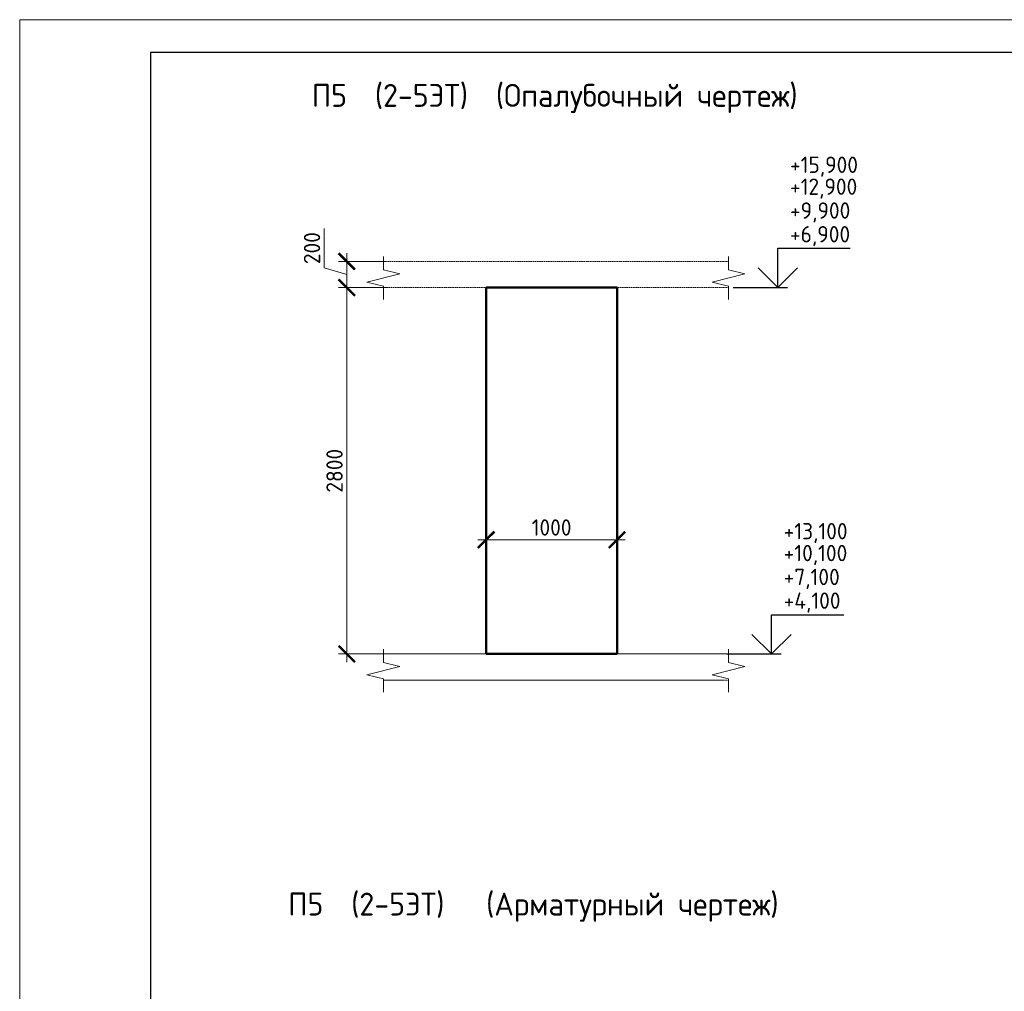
# Model space of a CAD drawing. Header units: millimetres. Extents: x 263826 to 1718326, y -423071 to 70137.
# Tile 366 of 486: x 682143 to 697185, y -183543 to -168693. Entities that reach past the tile are written whole.
import ezdxf

# ---------------------------------------------------------------- set-up
doc = ezdxf.new("R2010")
doc.units = ezdxf.units.MM
doc.linetypes.add('01 Штриховая _4 мм_', pattern=[6, 3.5, -2.5])
for name, color, linetype, lineweight in [('AF_Perekritie', 90, 'Continuous', 18), ('AF_Stena', 90, 'Continuous', 18), ('KR_Fundament', 253, 'Continuous', 18), ('РАЗМЕРЫ', 1, 'Continuous', 9), ('ТОНКИЕ', 7, 'Continuous', 9)]:
    doc.layers.add(name, color=color, linetype=linetype, lineweight=lineweight)
doc.layers.add('ТОЛСТЫЕ_ОСНОВНЫЕ', color=6, linetype='Continuous')
doc.styles.add('GOST-2.304_Type-B', font='GOST_Common.ttf')
doc.dimstyles.new('мой 25', dxfattribs={"dimscale": 100, "dimtxt": 2.5, "dimasz": 2.5, "dimexe": 1.25, "dimexo": 0.625, "dimtad": 1, "dimdec": 0, "dimlfac": 0.5, "dimtxsty": 'GOST-2.304_Type-B', "dimblk": 'ARCHTICK', "dimcen": 2.5, "dimdle": 1.25, "dimaunit": 1, "dimadec": 1, "dimazin": 2, "dimtfac": 1, "dimtdec": 0, "dimtmove": 1, "dimatfit": 3, "dimfxl": 6, "dimfxlon": 1, "dimtfill": 1, "dimlwd": -1, "dimlwe": -1, "dimarcsym": 0})

# ---------------------------------------------------------------- blocks, each defined once
blk = doc.blocks.new('_ArchTick')
at = {"color": 0, "linetype": 'ByBlock', "const_width": 0.15}
blk.add_lwpolyline([(-0.5, -0.5), (0.5, 0.5)], dxfattribs=at)
blk = doc.blocks.new('*D461')
at = {"layer": 'DEFPOINTS', "color": 0, "transparency": 16777216}
for p in [(691269, -174623), (689269, -174844), (691269, -176642)]:
    blk.add_point(p, dxfattribs=at)
at = {"layer": 'РАЗМЕРЫ', "color": 0, "linetype": 'Continuous', "transparency": 16777216}
for p, q in [((689269, -176042), (689269, -176767)), ((691269, -176042), (691269, -176767)), ((689144, -176642), (691394, -176642))]:
    blk.add_line(p, q, dxfattribs=at)
at = {"layer": 'РАЗМЕРЫ', "color": 0, "transparency": 16777216, "xscale": 250, "yscale": 250, "zscale": 250, "rotation": 180}
blk.add_blockref('_ArchTick', (689269, -176642), dxfattribs=at)
at = {"layer": 'РАЗМЕРЫ', "color": 0, "transparency": 16777216, "xscale": 250, "yscale": 250, "zscale": 250}
blk.add_blockref('_ArchTick', (691269, -176642), dxfattribs=at)
at = {"layer": 'РАЗМЕРЫ', "color": 0, "lineweight": 0, "transparency": 16777216, "insert": (690269, -176454), "char_height": 250, "attachment_point": 5, "style": 'GOST-2.304_Type-B', "bg_fill": 3, "box_fill_scale": 1.1, "bg_fill_color": 256, "bg_fill_true_color": 13158600, "bg_fill_transparency": 0}
blk.add_mtext('1000', dxfattribs=at)
blk = doc.blocks.new('*D506')
at = {"layer": 'DEFPOINTS', "color": 0, "transparency": 16777216}
for p in [(688059, -172387), (687140, -172787), (688059, -172787)]:
    blk.add_point(p, dxfattribs=at)
at = {"layer": 'РАЗМЕРЫ', "color": 0, "linetype": 'Continuous', "transparency": 16777216}
for p, q in [((686796, -172484), (686796, -171884)), ((687140, -172262), (687140, -172912)), ((687140, -172587), (686796, -172484)), ((687740, -172387), (687015, -172387)), ((687740, -172787), (687015, -172787))]:
    blk.add_line(p, q, dxfattribs=at)
at = {"layer": 'РАЗМЕРЫ', "color": 0, "transparency": 16777216, "xscale": 250, "yscale": 250, "zscale": 250}
for p, rotation in [((687140, -172387), 90), ((687140, -172787), 270)]:
    blk.add_blockref('_ArchTick', p, dxfattribs=dict(at, rotation=rotation))
at = {"layer": 'РАЗМЕРЫ', "color": 0, "lineweight": 0, "transparency": 16777216, "insert": (686609, -172184), "char_height": 250, "attachment_point": 5, "rotation": 90, "style": 'GOST-2.304_Type-B', "bg_fill": 3, "box_fill_scale": 1.1, "bg_fill_color": 256, "bg_fill_true_color": 13158600, "bg_fill_transparency": 0}
blk.add_mtext('200', dxfattribs=at)
blk = doc.blocks.new('*U46')
at = {"layer": 'ТОЛСТЫЕ_ОСНОВНЫЕ', "color": 6}
blk.add_lwpolyline([(20, 5), (415, 5), (415, 292), (20, 292)], close=True, dxfattribs=at)
at = {"layer": 'ТОНКИЕ'}
blk.add_lwpolyline([(0, 0), (420, 0), (420, 297), (0, 297)], close=True, dxfattribs=at)
blk = doc.blocks.new('*D509')
at = {"layer": 'DEFPOINTS', "color": 0, "transparency": 16777216}
for p in [(688059, -172787), (687140, -178387), (688618, -178387)]:
    blk.add_point(p, dxfattribs=at)
at = {"layer": 'РАЗМЕРЫ', "color": 0, "linetype": 'Continuous', "transparency": 16777216}
for p, q in [((687140, -172662), (687140, -178512)), ((687740, -172787), (687015, -172787)), ((687740, -178387), (687015, -178387))]:
    blk.add_line(p, q, dxfattribs=at)
at = {"layer": 'РАЗМЕРЫ', "color": 0, "transparency": 16777216, "xscale": 250, "yscale": 250, "zscale": 250}
for p, rotation in [((687140, -172787), 90), ((687140, -178387), 270)]:
    blk.add_blockref('_ArchTick', p, dxfattribs=dict(at, rotation=rotation))
at = {"layer": 'РАЗМЕРЫ', "color": 0, "lineweight": 0, "transparency": 16777216, "insert": (686953, -175587), "char_height": 250, "attachment_point": 5, "rotation": 90, "style": 'GOST-2.304_Type-B', "bg_fill": 3, "box_fill_scale": 1.1, "bg_fill_color": 256, "bg_fill_true_color": 13158600, "bg_fill_transparency": 0}
blk.add_mtext('2800', dxfattribs=at)

msp = doc.modelspace()

# ---------------------------------------------------------------- linework, layer by layer
at = {"elevation": 3100}
for points in [[(693725.27997, -172186.84457), (694830.55472, -172186.84457)], [(693725.27997, -172786.84457), (693725.27997, -172186.84457)], [(694025.27997, -172486.84457), (693725.27997, -172786.84457), (693425.27997, -172486.84457)], [(693040.71321, -172786.84457), (693875.27997, -172786.84457)], [(693628.53071, -177786.84457), (694733.80546, -177786.84457)], [(693628.53071, -178386.84457), (693628.53071, -177786.84457)], [(693928.53071, -178086.84457), (693628.53071, -178386.84457), (693328.53071, -178086.84457)], [(692943.96396, -178386.84457), (693778.53071, -178386.84457)]]:
    msp.add_lwpolyline(points, dxfattribs=at)
at = {"layer": 'AF_Perekritie', "linetype": '01 Штриховая _4 мм_', "lineweight": 9}
for p, q in [((692889.5125, -172386.84457, 3100), (687698.68354, -172386.84457, 3100)), ((692889.61172, -172386.84457, 3100), (692970.96809, -172386.84457, 3100)), ((687698.68354, -172786.84457, 3100), (692889.5125, -172786.84457, 3100)), ((692970.96809, -172786.84457, 3100), (692889.61172, -172786.84457, 3100)), ((692889.61172, -178386.84457, 3100), (692970.96809, -178386.84457, 3100)), ((692970.96809, -178786.84457, 3100), (692889.61172, -178786.84457, 3100))]:
    msp.add_line(p, q, dxfattribs=at)
at = {"layer": 'AF_Stena', "lineweight": 50}
for p, q in [((691269.46261, -172786.84457, 3100), (689269.46261, -172786.84457, 3100)), ((689269.46261, -172786.84457, 3100), (689269.46261, -178386.84457, 3100)), ((691269.46261, -178386.84457, 3100), (691269.46261, -172786.84457, 3100)), ((689269.46261, -178386.84457, 3100), (691269.46261, -178386.84457, 3100))]:
    msp.add_line(p, q, dxfattribs=at)
at = {"layer": 'AF_Stena', "lineweight": 20, "elevation": 3100}
for points in [[(687698.68354, -172461.84457), (687698.68354, -172311.84457)], [(692970.96809, -172461.84457), (692970.96809, -172311.84457)], [(687698.68354, -172461.84457), (687698.68354, -172516.84477)], [(687698.68354, -172516.84477), (687948.68354, -172579.34477)], [(692970.96809, -172461.84457), (692970.96809, -172516.84477)], [(692970.96809, -172516.84477), (693220.96809, -172579.34477)], [(687948.68354, -172579.34477), (687448.68354, -172704.34477)], [(693220.96809, -172579.34477), (692720.96809, -172704.34477)], [(687448.68354, -172704.34477), (687698.68354, -172766.84477)], [(687698.68354, -172766.84477), (687698.68354, -172821.84497)], [(687698.68354, -172821.84497), (687698.68354, -172971.84497)], [(692720.96809, -172704.34477), (692970.96809, -172766.84477)], [(692970.96809, -172766.84477), (692970.96809, -172821.84497)], [(692970.96809, -172821.84497), (692970.96809, -172971.84497)], [(692970.96809, -178461.84457), (692970.96809, -178311.84457)], [(692970.96809, -178461.84457), (692970.96809, -178516.84477)], [(692970.96809, -178516.84477), (693220.96809, -178579.34477)], [(693220.96809, -178579.34477), (692720.96809, -178704.34477)], [(687448.68354, -178704.34477), (687698.68354, -178766.84477)], [(687698.68354, -178766.84477), (687698.68354, -178821.84497)], [(687698.68354, -178821.84497), (687698.68354, -178971.84497)], [(692720.96809, -178704.34477), (692970.96809, -178766.84477)], [(692970.96809, -178766.84477), (692970.96809, -178821.84497)], [(692970.96809, -178821.84497), (692970.96809, -178971.84497)]]:
    msp.add_lwpolyline(points, dxfattribs=at)
at = {"layer": 'KR_Fundament', "lineweight": 9}
for p, q in [((692970.96809, -178386.84457, 3100), (687698.68354, -178386.84457, 3100)), ((687698.68354, -178786.84457, 3100), (692889.5125, -178786.84457, 3100))]:
    msp.add_line(p, q, dxfattribs=at)

# ---------------------------------------------------------------- texts
at = {"style": 'GOST-2.304_Type-B'}
for s, p in [('+15,900', (693911.19844, -171035.20369, 3100)), ('+12,900', (693911.19844, -171369.93016, 3100)), ('+9,900', (693911.19844, -171734.90815, 3100)), ('+6,900', (693911.19844, -172096.84457, 3100)), ('+13,100', (693814.44918, -176635.20369, 3100)), ('+10,100', (693814.44918, -176969.93016, 3100)), ('+7,100', (693814.44918, -177334.90815, 3100)), ('+4,100', (693814.44918, -177696.84457, 3100))]:
    msp.add_text(s, height=249.999994, dxfattribs=at).set_placement(p)
at = {"layer": 'РАЗМЕРЫ', "char_height": 350, "attachment_point": 5, "style": 'GOST-2.304_Type-B'}
for s, width, insert in [('П5  (2-5ЭТ)  (Опалубочный чертеж)', 9816.0881275, (690316.38805, -169897.4498, 3100)), ('П5  (2-5ЭТ)   (Арматурный чертеж)', 10326.6934546, (689990.62322, -182257.32048, 3100))]:
    msp.add_mtext_dynamic_manual_height_columns(s, width=width, gutter_width=625, heights=[0], dxfattribs=dict(at, insert=insert))

# ---------------------------------------------------------------- next in the draw order: dimensions: what is measured, and where the dimension line sits
at = {"layer": 'РАЗМЕРЫ', "color": 146, "lineweight": 0}
dim = msp.add_linear_dim(base=(687140.18615, -172786.84457, 3100), p1=(688059.15348, -172386.84457, 3100), p2=(688059.15348, -172786.84457, 3100), angle=90, dimstyle='мой 25', dxfattribs=at)
dim.commit()
dim.dimension.update_dxf_attribs({"geometry": '*D506', "text_midpoint": (686608.93615, -172421.21957, 3100)})
at = {"layer": 'РАЗМЕРЫ', "color": 146, "lineweight": 0, "true_color": 0x006272}
dim = msp.add_linear_dim(base=(691269.46261, -176641.61608, 3100), p1=(689269.46261, -174843.55282, 3100), p2=(691269.46261, -174623.02663, 3100), dimstyle='мой 25', dxfattribs=at)
dim.commit()
dim.dimension.update_dxf_attribs({"geometry": '*D461', "text_midpoint": (690269.46261, -176454.11608, 3100)})

# ---------------------------------------------------------------- next in the draw order: block references
at = {"xscale": 100, "yscale": 100, "zscale": 100}
msp.add_blockref('*U46', (682143.16361, -198392.74245, 3100), dxfattribs=at)

# ---------------------------------------------------------------- next in the draw order: dimensions: what is measured, and where the dimension line sits
at = {"layer": 'РАЗМЕРЫ', "color": 146, "lineweight": 0}
dim = msp.add_linear_dim(base=(687140.18615, -178386.84457, 3100), p1=(688059.15348, -172786.84457, 3100), p2=(688617.82667, -178386.84457, 3100), angle=90, dimstyle='мой 25', dxfattribs=at)
dim.commit()
dim.dimension.update_dxf_attribs({"geometry": '*D509', "text_midpoint": (686952.68615, -175586.84457, 3100)})

# ---------------------------------------------------------------- next in the draw order: linework, layer by layer
at = {"layer": 'AF_Stena', "lineweight": 20, "elevation": 3100}
for points in [[(687698.68354, -178461.84457), (687698.68354, -178311.84457)], [(687698.68354, -178461.84457), (687698.68354, -178516.84477)], [(687698.68354, -178516.84477), (687948.68354, -178579.34477)], [(687948.68354, -178579.34477), (687448.68354, -178704.34477)]]:
    msp.add_lwpolyline(points, dxfattribs=at)
at = {"layer": 'KR_Fundament', "lineweight": 9}
msp.add_line((692889.5125, -178386.84457, 3100), (687698.68354, -178386.84457, 3100), dxfattribs=at)

doc.saveas('drawing.dxf')
